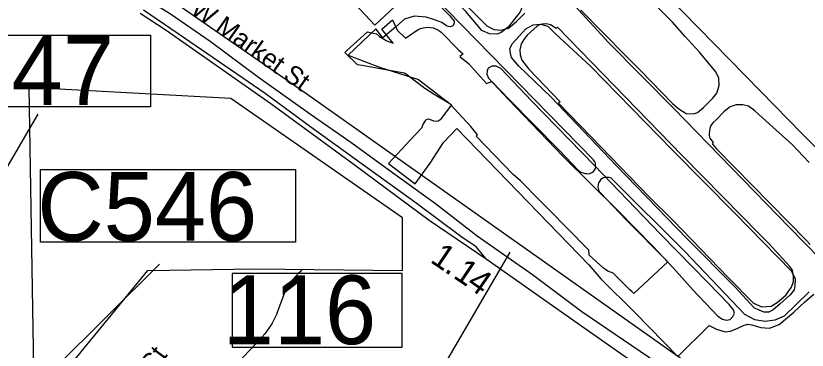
# Model space of a CAD drawing. Extents: x 1662474 to 1856135, y 779280 to 917889.
# Drawn here: x 1718970 to 1722998, y 851532 to 853233 of the extents above; entities that cross this region are included whole.
import ezdxf

# ---------------------------------------------------------------- set-up
doc = ezdxf.new("R2010")
doc.units = 0
for name, color, linetype in [('Exist Aviation Commercial or Municipal Perimeter Paved', 7, 'Continuous'), ('Exist Boundary Political City Limit New', 7, 'Continuous'), ('Exist Boundary Political City Limit New Hole', 7, 'Continuous'), ('Exist Hydrographic Misc Water Feature', 7, 'Continuous'), ('Exist Railroad Mainline', 7, 'Continuous'), ('Exist Road Non-System Type 51', 7, 'Continuous'), ('Exist Road Non-System Type 51 Label', 7, 'Continuous'), ('Exist Road Primary Interstate Structure Culvert Number Label', 7, 'Continuous'), ('Exist Road Primary Interstate Structure Standard Bridge Number Label', 7, 'Continuous'), ('Exist Road Secondary Mileage Tenths English Label', 7, 'Continuous'), ('Exist Road Secondary Structure Culvert Number Label', 7, 'Continuous'), ('Exist Road Secondary Type 51 Label', 7, 'Continuous'), ('Exist Road Secondary Type 51 Undivided 4 Lane Attributed', 7, 'Continuous'), ('Map Preparation Boundary City Limit Buffer Line', 7, 'Continuous')]:
    doc.layers.add(name, color=color, linetype=linetype)

msp = doc.modelspace()

# ---------------------------------------------------------------- linework, layer by layer
at = {"layer": 'Exist Aviation Commercial or Municipal Perimeter Paved'}
for points in [[(1721133.8, 853486.6), (1721186.5, 853540.2), (1721218.7, 853557.7), (1721257, 853562.1), (1721314.8, 853550.8), (1721348.6, 853530.5), (1721443.8, 853459.5), (1721519.1, 853374.5), (1721546.6, 853338.3), (1721552.2, 853302.2), (1721547.9, 853278.1), (1721537.8, 853252.3), (1721476.8, 853174.9), (1721440.4, 853147.2), (1721420.5, 853139.4), (1721380.5, 853141.8), (1721342.6, 853158.4), (1721261.5, 853255.3), (1721130.8, 853388.6), (1721116.1, 853416.5), (1721112.9, 853445.6), (1721119.7, 853470.9), (1721133.8, 853486.6)], [(1721056.5, 853355.3), (1721179.2, 853232), (1721200.9, 853205.9), (1721200.9, 853193.7), (1721194.6, 853181.8), (1721182.5, 853176.1), (1721170.5, 853178.1), (1721162.6, 853182.3), (1721138.7, 853198.4), (1721100.8, 853213), (1721059, 853225.2), (1720998.1, 853230.5), (1720948.8, 853216.5), (1720904.4, 853176.9), (1720837.6, 853121.5), (1720802.1, 853166), (1720662.5, 853033.4), (1720822, 852971.7), (1721019.6, 852909.5), (1721122.8, 852828.5), (1721188.4, 852779.8), (1721129.5, 852704.3), (1721119.7, 852696.7), (1721107.3, 852694.6), (1721097.3, 852696.6), (1721077.4, 852704.8), (1721068.3, 852706.2), (1721059.4, 852703), (1721053.1, 852698.1), (1721043.2, 852683.3), (1721034.9, 852661.2), (1720978.3, 852599.8), (1720866.8, 852481), (1721003.7, 852377.5)], [(1721920.9, 852481.4), (1721918.8, 852487.7), (1721916.5, 852491.8), (1721909.8, 852499.5), (1721091.4, 853338.9)], [(1722284.9, 853336.7), (1722760.6, 852849.8), (1722973.2, 852633), (1723077.4, 852527.1), (1723242.1, 852354.7), (1723275.5, 852318.8), (1723293.4, 852287.2), (1723301.1, 852272.7), (1723307, 852255.6), (1723310.5, 852236.9), (1723312.1, 852217.2), (1723313, 852196.8), (1723310.5, 852176.2), (1723301.9, 852146.4), (1723292.5, 852125), (1723276.9, 852093.4), (1723247.8, 852064.4), (1723152.9, 851966.8), (1723290.2, 851825.2), (1723145.1, 851685)], [(1720897.2, 853279.4), (1720797.6, 853185.1), (1720698, 853292.9)], [(1723140.8, 851919), (1722907.2, 852157.5), (1722319.2, 852761.9), (1721986.5, 853097.5), (1721816.4, 853283.4)], [(1721846.9, 853262.2), (1722073, 853030.9), (1722150.2, 852953.8), (1722313, 852787), (1722345.4, 852760.1), (1722383, 852735.9), (1722419.4, 852734.6)], [(1722419.4, 852734.6), (1722439.5, 852741.2), (1722470.5, 852766.9), (1722517.6, 852813.9), (1722537.8, 852839.5), (1722549.9, 852878.5), (1722548.5, 852914.8), (1722533.8, 852947), (1722449.5, 853047.4), (1722375.6, 853129.4), (1722312.5, 853201.1), (1722225.9, 853287.7)], [(1721716.6, 853140.4), (1721895.2, 852976.5), (1722312.9, 852550), (1722629.7, 852228.4), (1722918.8, 851933.1), (1722936.5, 851894.9), (1722936.1, 851858.9), (1722931.9, 851839), (1722911.6, 851813.2), (1722859, 851765.9), (1722824.8, 851736.1), (1722803.9, 851724.6), (1722778.5, 851724.7), (1722756.7, 851732.7), (1722728.8, 851747.1), (1722631.6, 851852.1), (1722388.1, 852098.8), (1722025.7, 852470.8), (1721695.3, 852818.5), (1721530.8, 852976.3), (1721493.3, 853020.7), (1721487.5, 853042.8), (1721485.6, 853066.9), (1721497.9, 853092.6), (1721566.9, 853166), (1721603.5, 853187.1), (1721641.2, 853190.9), (1721678.6, 853180), (1721716.6, 853140.4)], [(1722318.5, 851949.6), (1722415.5, 851838.5), (1722544, 851705), (1722567.5, 851689), (1722585.8, 851684.6), (1722605.9, 851688.4), (1722620.2, 851702.3), (1722628.4, 851720.1), (1722623.9, 851736.6), (1722600.8, 851764.5), (1722491.9, 851875.6), (1722252.4, 852122.2), (1721915.7, 852472), (1721595, 852799.5), (1721438.5, 852965.2), (1721414.8, 852977.5), (1721392.7, 852976.3), (1721378.5, 852967.8), (1721372.5, 852963.9), (1721368.8, 852952.4), (1721368.1, 852936), (1721375.9, 852915.8), (1721477, 852808.7), (1721756, 852517.7), (1722035.3, 852242.7), (1722211.5, 852062.6), (1722318.5, 851949.6)], [(1723009.1, 852486.2), (1722922, 852578), (1722805.9, 852681.4), (1722731.4, 852749.4), (1722698.8, 852772.4), (1722671.2, 852780.4), (1722636.9, 852779.7), (1722607, 852770.4), (1722575.8, 852746.1), (1722535.4, 852703), (1722519.9, 852690.7), (1722507.1, 852674.8), (1722502.5, 852660.2), (1722500.5, 852646.5), (1722499.2, 852633.4), (1722499.2, 852624.4), (1722503.1, 852610.2), (1722519.9, 852587.8), (1722514.8, 852581.2), (1722538.1, 852553.8), (1722808.6, 852279.5), (1722994.4, 852089.2), (1723013.2, 852069.4)], [(1721003.7, 852377.5), (1721079.1, 852482.6), (1721146.3, 852588.1), (1721215, 852659.4), (1721886.2, 851966), (1721947.6, 851895.3), (1722121.9, 851721.4), (1722339.7, 851499.1), (1722499.6, 851657.5), (1722537.5, 851639.1), (1722553.3, 851632.8), (1722581.2, 851624.6), (1722607.3, 851628.3), (1722645.6, 851643.9), (1722677.7, 851659.7), (1722695.8, 851663.3), (1722715.8, 851661.1), (1722733.7, 851655), (1722761.7, 851646.8), (1722805.7, 851644.3), (1722855.9, 851661.7), (1722930.6, 851725), (1722987.1, 851778.1), (1723031.7, 851816)]]:
    msp.add_lwpolyline(points, dxfattribs=at)
at = {"layer": 'Exist Boundary Political City Limit New'}
msp.add_lwpolyline([(1719629.9, 853406.2), (1720451.4, 852836.1), (1723559.8, 850639.7), (1724745.2, 849789.2), (1724913.4, 849966.8), (1725212, 850892.1), (1725118.8, 850938.8), (1724950.6, 850705.1), (1724278.6, 851565), (1724325.2, 851780), (1723858.5, 852583.8), (1723858.5, 852845.5), (1724119.9, 853967.1)], dxfattribs=at)
at = {"layer": 'Exist Boundary Political City Limit New Hole'}
msp.add_lwpolyline([(1719642, 851936.8), (1720191, 851946.2), (1720939.2, 851936.8), (1720939.2, 852205.1), (1720065, 852812.1), (1719035.8, 852868.6), (1719063.9, 851230.9), (1719642, 851936.8)], dxfattribs=at)
at = {"layer": 'Exist Hydrographic Misc Water Feature'}
msp.add_lwpolyline([(1720425.5, 851936.6), (1720409.5, 851922.9), (1720380.8, 851890.7), (1720364.6, 851868.9), (1720348.4, 851842.9), (1720338.4, 851823.5), (1720309.5, 851747.8), (1720297.2, 851713.5), (1720272.6, 851665.6), (1720237.9, 851614.6), (1720191.2, 851564.7), (1720065.7, 851431.9)], dxfattribs=at)
at = {"layer": 'Exist Railroad Mainline'}
for points in [[(1721364, 851996.6), (1721312.6, 852057.3), (1721235, 852110.1), (1721000.9, 852284.7), (1720728.7, 852481.6), (1720472.4, 852666.5), (1720240.1, 852836.9), (1720007.7, 852997.5), (1719796.9, 853141.9), (1719620.1, 853261.7)], [(1719603.9, 853245.9), (1719735.1, 853160.5), (1719973.6, 852993.8), (1720267.5, 852786.7), (1720692.6, 852476.1), (1721073.8, 852193.8), (1721364, 851996.6)], [(1721364, 851996.6), (1721856.6, 851651.2), (1722349.3, 851303.8), (1722705.1, 851056), (1723048.7, 850812.3), (1723310.8, 850640)]]:
    msp.add_lwpolyline(points, dxfattribs=at)
at = {"layer": 'Exist Road Non-System Type 51'}
msp.add_line((1721485.4, 852031), (1720941, 851098.7), dxfattribs=at)
for points in [[(1721178.9, 853372), (1721367, 853181.9), (1721403.4, 853163.1), (1721437, 853160.4)], [(1723008.5, 851828.5), (1722881.2, 851704.5), (1722834.2, 851684.4), (1722785.1, 851677.7), (1722731.4, 851686.6), (1722681.2, 851712.5), (1722374.9, 852034), (1722005.1, 852402.2), (1722000, 852406), (1721991, 852410.5), (1721983.1, 852411), (1721973.2, 852411), (1721962.2, 852408.2), (1721953.2, 852403.4), (1721946.5, 852397.5), (1721941.1, 852390.2), (1721936.9, 852382.5), (1721934.4, 852374.1), (1721932.9, 852364.2), (1721934, 852354.4), (1721936, 852347.2), (1721938.9, 852339.8), (1721945.5, 852331.7), (1722074.8, 852197.1), (1722288.6, 851981), (1722115.1, 851819.5), (1722105, 851829.5), (1722095.5, 851839), (1722011.5, 851923.1), (1721997.5, 851928), (1721984.1, 851934.4), (1721971.4, 851942.2), (1721961.8, 851949.5), (1721889.1, 852014.4), (1721886.2, 852040.2), (1721880.6, 852047), (1721683.8, 852248.2), (1721638.6, 852291.2), (1721539.6, 852394), (1721501.4, 852426.2), (1721312.6, 852620.4), (1721320.5, 852628.1), (1721287, 852670.1), (1721178.9, 852785), (1721099.1, 852832.2), (1721052.4, 852862.8), (1720974.2, 852922.9), (1720968.9, 852926.8), (1720960.1, 852932.8), (1720949.2, 852940.5), (1720938.2, 852943), (1720844.2, 852959.2), (1720732.8, 852979.9), (1720708.9, 852983.8), (1720644.2, 853046.6), (1720647.5, 853049.5), (1720655, 853056.2), (1720760.1, 853150.9), (1720786.9, 853144.5), (1720806, 853140.4), (1720821, 853128.4), (1720858, 853105.9), (1720890.4, 853094.4), (1720867, 853122.5), (1720833.5, 853164.4), (1720887.8, 853213.2), (1720910.8, 853160.2), (1720953.9, 853118.9), (1721019, 853163), (1721030.8, 853168.2), (1721043, 853172), (1721055.8, 853174.2), (1721068.5, 853174.8), (1721081.2, 853173.9), (1721093.9, 853171.4), (1721106.1, 853167.2), (1721117.8, 853161.8), (1721128.5, 853154.9), (1721135.5, 853149.5), (1721225.4, 853057.4), (1721246.8, 853039), (1721229.8, 853025.2), (1721274, 852989.8), (1721366.1, 852888.9), (1721393.2, 852899), (1721481.6, 852807.8), (1721736, 852549.5), (1721835, 852445), (1721837.1, 852443.5), (1721846.9, 852437), (1721857.2, 852433.5), (1721867.8, 852430.8), (1721875.9, 852430), (1721883.6, 852429.6), (1721892.1, 852430.8), (1721899.5, 852433.9), (1721905.2, 852437.4), (1721910.2, 852441.2), (1721915.8, 852446.7)], [(1721437, 853160.4), (1721478.8, 853169.9), (1721519.1, 853203.5), (1721560.9, 853246.5)], [(1722768, 851752.9), (1722815.1, 851755.5), (1722846.1, 851774.4), (1722889.1, 851810.7), (1722918.8, 851852.4), (1722928.1, 851880.6), (1722928.1, 851906.1), (1722924.1, 851938.4), (1722908, 851959.9), (1722803.2, 852073.8), (1722755.4, 852121.7), (1722567.4, 852313.4), (1722362.5, 852522), (1721727.9, 853174.5), (1721719.9, 853167.9), (1721705.9, 853179.2), (1721692.5, 853186.5), (1721678.5, 853190.5), (1721667.1, 853192.5), (1721649.8, 853191.2), (1721636.5, 853187.2), (1721624.4, 853180.5), (1721573, 853133.8), (1721558.6, 853118), (1721542.5, 853091.1), (1721535.8, 853060.2), (1721537.6, 853035), (1721546.5, 853006.4), (1721581.5, 852960.7), (1721741.2, 852794.4), (1721732.5, 852787.8), (1721899.1, 852616.4), (1722193, 852313.2), (1722316.9, 852190.8), (1722595.8, 851900.8), (1722725, 851770.2), (1722768, 851752.9)], [(1721915.8, 852446.7), (1721920, 852455.2), (1721921.9, 852464.5), (1721921.5, 852474.1), (1721920.9, 852481.4)]]:
    msp.add_lwpolyline(points, dxfattribs=at)
at = {"layer": 'Exist Road Primary Interstate Structure Culvert Number Label'}
msp.add_line((1717273.8, 849557.1), (1719701.3, 851970), dxfattribs=at)
msp.add_lwpolyline([(1719095.8, 852450.5), (1720393.6, 852450.5), (1720393.6, 852081.9), (1719095.8, 852081.9)], close=True, dxfattribs=at)
at = {"layer": 'Exist Road Primary Interstate Structure Standard Bridge Number Label'}
msp.add_lwpolyline([(1720937.2, 851922.2), (1720070.8, 851922.2), (1720070.8, 851546.5), (1720937.2, 851546.5)], close=True, dxfattribs=at)
at = {"layer": 'Exist Road Secondary Structure Culvert Number Label'}
msp.add_line((1717340.4, 849748.8), (1719083.4, 852732), dxfattribs=at)
msp.add_lwpolyline([(1718372.9, 853134.6), (1719655.8, 853134.6), (1719655.8, 852769.6), (1718372.9, 852769.6)], close=True, dxfattribs=at)
at = {"layer": 'Exist Road Secondary Type 51 Undivided 4 Lane Attributed'}
msp.add_lwpolyline([(1723360.1, 850712.9), (1722589.8, 851212.3), (1722190.2, 851495.9), (1721851.9, 851726.9), (1721599.4, 851915.2), (1721318.9, 852111.8), (1721106.3, 852275.8), (1720869.7, 852447.9), (1720674.7, 852587.5), (1720469.9, 852731.4), (1720205.4, 852919.8), (1719958.8, 853102), (1719757.9, 853241.9), (1719521, 853388), (1719351.8, 853481.5), (1719220.2, 853542.6), (1718969, 853659), (1718807.6, 853718.3), (1718641.4, 853752.6), (1718532.7, 853763.6), (1718471.8, 853764.6), (1718174.3, 853799.4)], dxfattribs=at)
at = {"layer": 'Map Preparation Boundary City Limit Buffer Line'}
for points in [[(1719629.9, 853406.2), (1720451.4, 852836.1), (1723559.8, 850639.7), (1724745.2, 849789.2), (1724913.4, 849966.8), (1725212, 850892.1), (1725118.8, 850938.8), (1724950.6, 850705.1), (1724278.6, 851565), (1724325.2, 851780), (1723858.5, 852583.8), (1723858.5, 852845.5), (1724119.9, 853967.1)], [(1719642, 851936.8), (1720191, 851946.2), (1720939.2, 851936.8), (1720939.2, 852205.1), (1720065, 852812.1), (1719035.8, 852868.6), (1719063.9, 851230.9), (1719642, 851936.8)]]:
    msp.add_lwpolyline(points, dxfattribs=at)

# ---------------------------------------------------------------- texts
at = {"layer": 'Exist Road Non-System Type 51 Label'}
msp.add_text('Aero Ct', height=95, rotation=53.4361, dxfattribs=at).set_placement((1719488.7, 851160.6))
at = {"layer": 'Exist Road Primary Interstate Structure Culvert Number Label'}
msp.add_text('C546', height=350, dxfattribs=at).set_placement((1719079.7, 852088))
at = {"layer": 'Exist Road Primary Interstate Structure Standard Bridge Number Label'}
msp.add_text('116', height=350, dxfattribs=at).set_placement((1720023.4, 851562.1))
at = {"layer": 'Exist Road Secondary Mileage Tenths English Label'}
for s, rotation, p in [('1', 325.8029, (1721074.4, 851982.8)), ('1', 325.8029, (1721191, 851903.5)), ('.', 325.8029, (1721146.5, 851933.7)), ('4', 324.9626, (1721258.8, 851857.5))]:
    msp.add_text(s, height=125, rotation=rotation, dxfattribs=at).set_placement(p)
at = {"layer": 'Exist Road Secondary Structure Culvert Number Label'}
msp.add_text('C547', height=350, dxfattribs=at).set_placement((1718350.8, 852779.4))
at = {"layer": 'Exist Road Secondary Type 51 Label'}
msp.add_text('W Market St', height=95, rotation=324.6806, dxfattribs=at).set_placement((1719853.5, 853250.1))

doc.saveas('drawing.dxf')
